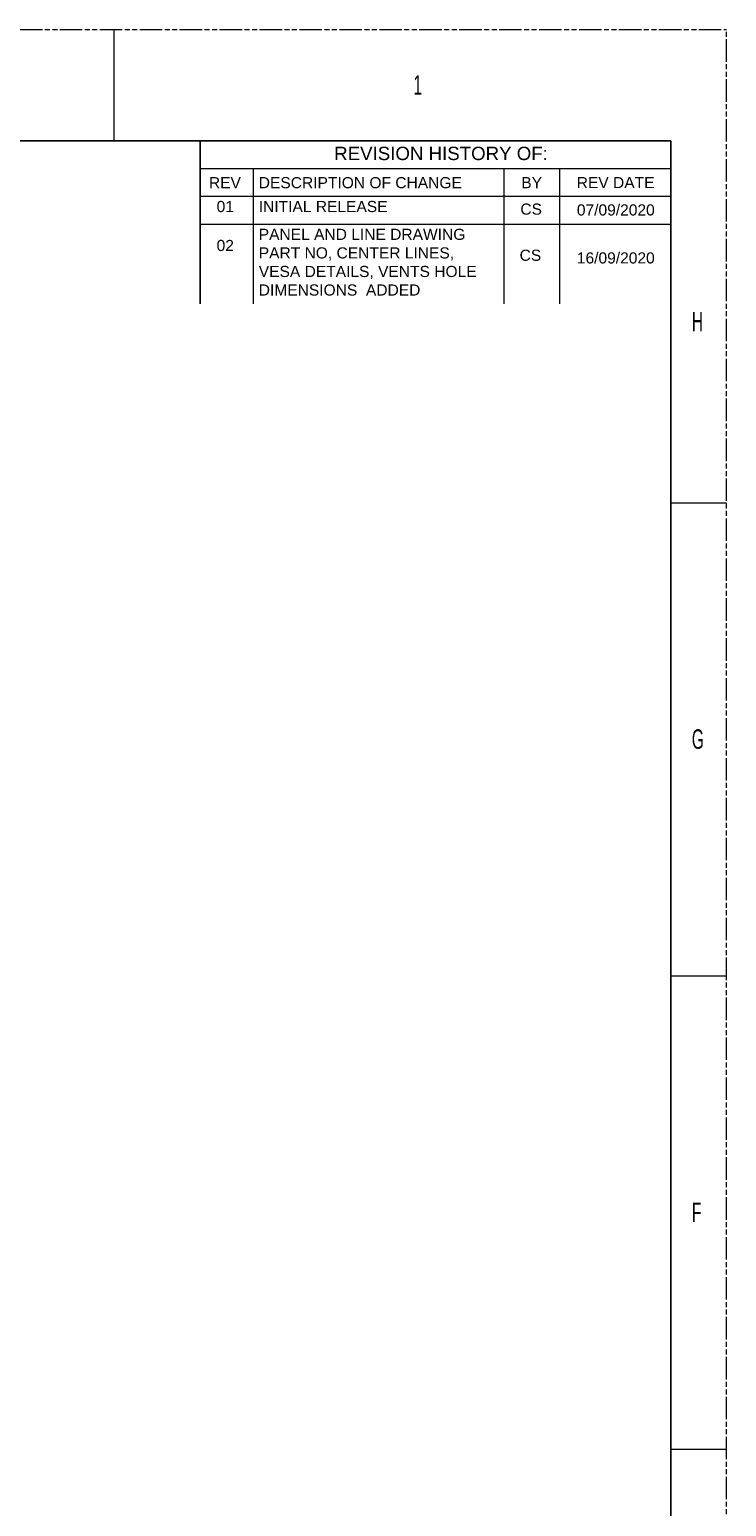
# Model space of a CAD drawing. Header units: millimetres. Extents: x -6054 to 364, y -1866 to 3094.
# Tile 360 of 360: x -549 to 364, y 1159 to 3094. Entities that reach past the tile are written whole.
import ezdxf

# ---------------------------------------------------------------- set-up
doc = ezdxf.new("R2010")
doc.units = ezdxf.units.MM
doc.header["$LTSCALE"] = 65.395
doc.linetypes.add('PHANTOM', pattern=[0.8, 0.45, -0.05, 0.1, -0.05, 0.1, -0.05])
doc.layers.get('0').update_dxf_attribs({"linetype": 'CONTINUOUS'})
doc.styles.add('SLDTEXTSTYLE2', font='TXT', dxfattribs={"width": 0.6})
doc.styles.get("Standard").update_dxf_attribs({"font": 'arial.ttf'})

msp = doc.modelspace()

# ---------------------------------------------------------------- linework, layer by layer
at = {"color": 7, "linetype": 'PHANTOM', "lineweight": 0}
for p in [(-6054.45, 3093.92), (364.26, -1865.99)]:
    msp.add_line(p, (364.26, 3093.92), dxfattribs=at)
at = {"color": 7, "linetype": 'Continuous', "lineweight": 0}
for p, q in [((-438.08, 3093.92), (-438.08, 2948.04)), ((291.32, 2948.04), (-325.05, 2948.04)), ((291.32, 2948.04), (291.32, 2692.75)), ((291.32, 2911.57), (-325.05, 2911.57)), ((-255.73, 2911.57), (-255.73, 2734.49)), ((72.5, 2911.57), (72.5, 2734.49)), ((145.44, 2911.57), (145.44, 2734.49)), ((291.32, 2875.1), (-325.05, 2875.1)), ((291.32, 2838.63), (-325.05, 2838.63)), ((291.32, 2838.63), (-325.05, 2838.63)), ((291.32, 2473.93), (364.26, 2473.93)), ((291.32, 1853.94), (364.26, 1853.94)), ((291.32, 1233.95), (364.26, 1233.95))]:
    msp.add_line(p, q, dxfattribs=at)
at = {"color": 7, "linetype": 'Continuous'}
for p, q in [((-5981.51, 2948.04), (291.32, 2948.04)), ((-325.05, 2948.04), (-325.2, 2734.49)), ((291.32, 2948.04), (291.32, -1720.11))]:
    msp.add_line(p, q, dxfattribs=at)

# ---------------------------------------------------------------- texts
at = {"color": 7, "linetype": 'Continuous', "lineweight": 0, "char_height": 25.53, "attachment_point": 1, "style": 'SLDTEXTSTYLE2'}
for s, insert in [('1', (-45.85, 3034.03)), ('H', (318.85, 2724.04)), ('G', (318.85, 2176.99)), ('F', (318.85, 1557))]:
    msp.add_mtext(s, dxfattribs=dict(at, insert=insert))
at = {"color": 7, "linetype": 'Continuous', "lineweight": 0, "attachment_point": 2}
for s, insert, char_height, width in [('{\\fArial|b0|i0|c162|p34;\\W1;REVISION HISTORY OF: }', (-9.65, 2940.36), 17.5056, 560.3688), ('{\\fArial|b0|i0|c162|p34;\\W1;07/09/2020}', (219.3, 2864.84), 14.588, 194.8026), ('{\\fArial|b0|i0|c162|p34;\\W1;16/09/2020}', (219.3, 2801.97), 14.588, 194.8026)]:
    msp.add_mtext(s, dxfattribs=dict(at, insert=insert, char_height=char_height, width=width))
at = {"color": 7, "linetype": 'Continuous', "lineweight": 0, "char_height": 14.588}
for s, insert, attachment_point in [('{\\fArial|b0|i0|c162|p34;\\W1;REV}', (-292.74, 2900.58), 2), ('{\\fArial|b0|i0|c162|p34;\\W1;DESCRIPTION OF CHANGE}', (-248.39, 2900.58), 1), ('{\\fArial|b0|i0|c162|p34;\\W1;BY}', (109.1, 2900.63), 2), ('{\\fArial|b0|i0|c162|p34;\\W1;REV DATE}', (219.07, 2900.68), 2), ('{\\fArial|b0|i0|c162|p34;\\W1;01}', (-292.25, 2869.35), 2), ('{\\fArial|b0|i0|c162|p34;\\W1;INITIAL RELEASE}', (-248.39, 2869.35), 1), ('{\\fArial|b0|i0|c162|p34;\\W1;CS}', (108.44, 2865.94), 2), ('{\\fArial|b0|i0|c162|p34;\\W1;02}', (-292.25, 2818.3), 2), ('{\\fArial|b0|i0|c162|p34;\\W1;CS}', (107.47, 2805.47), 2)]:
    msp.add_mtext(s, dxfattribs=dict(at, insert=insert, attachment_point=attachment_point))
at = {"linetype": 'Continuous', "lineweight": 0, "insert": (-248.39, 2832.88), "char_height": 14.588, "attachment_point": 1}
msp.add_mtext('{\\fArial|b0|i0|c162|p34;\\W1;PANEL AND LINE DRAWING\\PPART NO, CENTER LINES,\\PVESA DETAILS, VENTS HOLE \\PDIMENSIONS  ADDED} ', dxfattribs=at)

doc.saveas('drawing.dxf')
